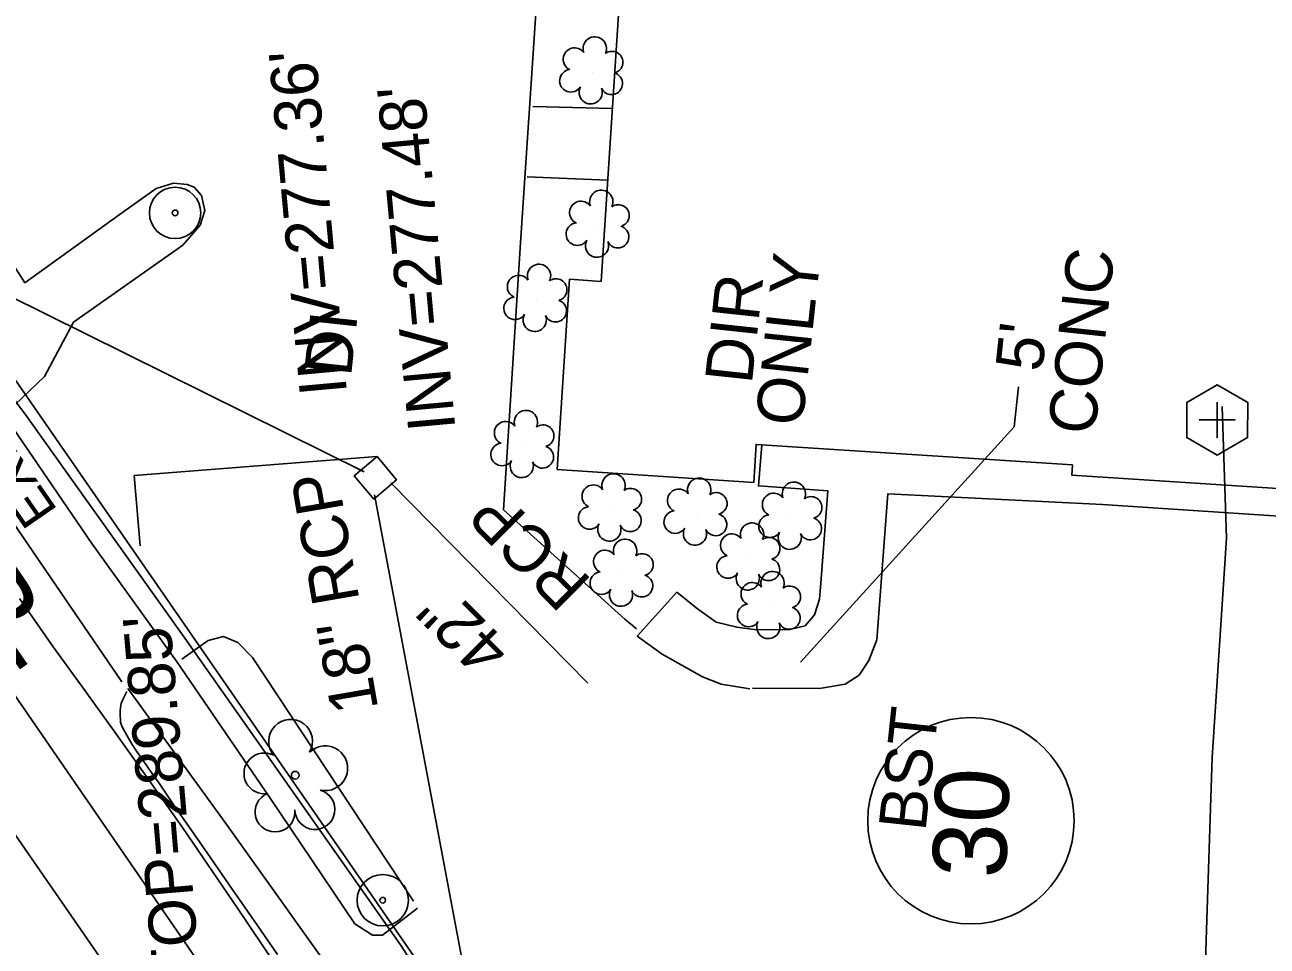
# Model space of a CAD drawing. Extents: x 2100323 to 2109811, y 740376 to 749755.
# Drawn here: x 2106116.8 to 2106222.1, y 742083.4 to 742161.6 of the extents above; entities that cross this region are included whole.
import ezdxf

# ---------------------------------------------------------------- set-up
doc = ezdxf.new("R2010")
doc.units = 0
for name, color, linetype in [('Exist Building', 7, 'Continuous'), ('Exist Horizontal Alignment', 7, 'Continuous'), ('Exist Horizontal Alignment Direction Label', 7, 'Continuous'), ('Exist Other Culture Area Outline', 7, 'Continuous'), ('Exist Other Culture Located Object CELL', 7, 'Continuous'), ('Exist Property Owner Number CELL', 7, 'Continuous'), ('Exist Right of Way Line', 7, 'Continuous'), ('Exist Right of Way Line Text', 7, 'Continuous'), ('Exist Roads Curbs', 7, 'Continuous'), ('Exist Roads Curbs Leader', 7, 'Continuous'), ('Exist Roads Curbs Text', 7, 'Continuous'), ('Exist Roads EOP', 7, 'Continuous'), ('Exist Roads EOP Other', 7, 'Continuous'), ('Exist Roads EOP Text', 7, 'Continuous'), ('Exist Structure Minor Drop Inlet', 7, 'Continuous'), ('Exist Structure Minor Drop Inlet Text', 7, 'Continuous'), ('Exist Structure Minor Drop Inlet Top Elevation', 7, 'Continuous'), ('Exist Structure Minor Pipes RCP 18 Inch', 7, 'Continuous'), ('Exist Structure Minor Pipes RCP 18 Inch Text', 7, 'Continuous'), ('Exist Structure Minor Pipes RCP 42 Inch', 7, 'Continuous'), ('Exist Structure Minor Pipes RCP 42 Inch Invert', 7, 'Continuous'), ('Exist Structure Minor Pipes RCP 42 Inch Text', 7, 'Continuous'), ('Exist Utilities Power UG Cable SUE LOS B', 7, 'Continuous'), ('Exist Utilities Sanitary Sewer Clean-Out CELL', 7, 'Continuous'), ('Exist Utilities Water UG Line SUE LOS B', 7, 'Continuous'), ('Exist Vegetation Shrub CELL', 7, 'Continuous'), ('Exist Vegetation Tree CELL', 7, 'Continuous')]:
    doc.layers.add(name, color=color, linetype=linetype)

msp = doc.modelspace()

# ---------------------------------------------------------------- linework, layer by layer
at = {"layer": 'Exist Building'}
msp.add_lwpolyline([(2106175.28, 742192.13), (2106277.12, 742185.49), (2106272.86, 742120.13), (2106236.17, 742122.52), (2106236.09, 742121.4), (2106205.53, 742123.39), (2106205.59, 742124.25), (2106178.78, 742125.99), (2106178.57, 742122.76), (2106161.91, 742123.85), (2106162.96, 742139.98), (2106165.63, 742139.81), (2106167.53, 742168.97), (2106173.75, 742168.57)], close=True, dxfattribs=at)
at = {"layer": 'Exist Horizontal Alignment'}
msp.add_line((2106054.84, 742181.2), (2106143.02, 742053.78), dxfattribs=at)
at = {"layer": 'Exist Other Culture Area Outline'}
for points in [[(2106159.84, 742154.63), (2106166.58, 742154.45)], [(2106159.37, 742148.68), (2106166.19, 742148.4)], [(2106179.25, 742125.96), (2106178.97, 742122.47), (2106184.85, 742122.06), (2106184.29, 742114.58), (2106184.14, 742112.86), (2106183.73, 742111.55), (2106182.93, 742110.61), (2106181.63, 742110.28), (2106178.81, 742110.27), (2106177.14, 742110.48), (2106175.4, 742110.92), (2106173.81, 742112.05), (2106172.06, 742113.45), (2106168.68, 742109.74)]]:
    msp.add_lwpolyline(points, dxfattribs=at)
at = {"layer": 'Exist Other Culture Located Object CELL'}
for centre, radius in [((2106129.52, 742145.61), 2.18), ((2106129.52, 742145.61), 0.24), ((2106147.12, 742087.34), 2.18), ((2106147.12, 742087.34), 0.24)]:
    msp.add_circle(centre, radius, dxfattribs=at)
at = {"layer": 'Exist Property Owner Number CELL'}
msp.add_circle((2106196.99, 742094.08), 8.75, dxfattribs=at)
at = {"layer": 'Exist Right of Way Line'}
msp.add_line((2106072.89, 742193.7), (2106167.26, 742057.34), dxfattribs=at)
at = {"layer": 'Exist Roads Curbs'}
for points in [[(2106115.27, 742128.73), (2106118.46, 742131.74), (2106120.91, 742136.34), (2106130.16, 742142.87), (2106131.63, 742144.57), (2106132.04, 742145.81), (2106131.77, 742147.09), (2106131.13, 742147.79), (2106130.54, 742148.03), (2106129.39, 742148.13), (2106127.92, 742147.67), (2106124.78, 742145.45), (2106116.78, 742139.69), (2106104.93, 742158.32), (2106098.66, 742167.57), (2106086.65, 742187.14), (2106103.71, 742199.34), (2106106.95, 742201.39), (2106108.74, 742203.54), (2106109.56, 742206.13), (2106111.04, 742221.25), (2106129.74, 742220.64)], [(2106173.76, 742168.73), (2106164.44, 742169.28), (2106162.67, 742168.75), (2106161.39, 742167.81), (2106160.63, 742166.25), (2106160.25, 742164.68), (2106158.8, 742143.06), (2106157.35, 742120.44), (2106167.66, 742111.17), (2106168.64, 742110.34)], [(2106178.46, 742105.31), (2106184.14, 742105.28), (2106186.32, 742105.67), (2106187.51, 742106.41), (2106188.32, 742107.67), (2106189, 742109.42), (2106189.95, 742121.8), (2106208.15, 742120.9), (2106225.67, 742119.73)], [(2106149.74, 742087.26), (2106136.09, 742107.91), (2106134.84, 742109.18), (2106133.62, 742109.7), (2106132.32, 742109.37), (2106130.08, 742107.79)], [(2106138.21, 742082.75), (2106136.25, 742085.57), (2106134.36, 742088.28), (2106132.54, 742090.91), (2106130.87, 742093.32), (2106129.42, 742095.41), (2106128.21, 742097.17), (2106127.29, 742098.49), (2106126.69, 742099.35), (2106126.26, 742099.97), (2106125.88, 742100.55), (2106125.56, 742101.08), (2106125.3, 742101.53), (2106125.11, 742101.88), (2106124.98, 742102.17), (2106124.9, 742102.44), (2106124.88, 742102.68), (2106124.87, 742102.91), (2106124.85, 742103.14), (2106124.85, 742103.39), (2106124.89, 742103.68), (2106124.96, 742104.03), (2106125.14, 742104.48), (2106125.42, 742105.04)]]:
    msp.add_lwpolyline(points, dxfattribs=at)
at = {"layer": 'Exist Roads Curbs Leader'}
msp.add_line((2106182.55, 742107.53), (2106200.65, 742127.48), dxfattribs=at)
at = {"layer": 'Exist Roads Curbs Text'}
msp.add_line((2106200.65, 742127.48), (2106201.02, 742130.88), dxfattribs=at)
at = {"layer": 'Exist Roads EOP'}
msp.add_lwpolyline([(2106141.31, 742077), (2106134.81, 742086.67), (2106130.14, 742093.52), (2106127.07, 742097.87), (2106124.36, 742101.66), (2106121.8, 742105.2), (2106119.18, 742108.83), (2106116.32, 742112.93)], dxfattribs=at)
at = {"layer": 'Exist Roads EOP Other'}
for points in [[(2106129.7, 742107.51), (2106122.46, 742117.59), (2106114.99, 742128.51)], [(2106124.99, 742105.87), (2106115.81, 742119.3), (2106111.38, 742125.84)], [(2106178.24, 742105.27), (2106175.82, 742105.67), (2106174.23, 742106.29), (2106170.8, 742108.2), (2106168.68, 742109.74)], [(2106150.07, 742086.67), (2106147.11, 742084.38), (2106146.26, 742084.37), (2106144.77, 742085.34), (2106137.53, 742096.07), (2106129.7, 742107.51)], [(2106160.22, 742050.69), (2106160.35, 742053.99), (2106157.64, 742058.56), (2106145.03, 742078.14), (2106133.55, 742094.25), (2106125.52, 742105.29)]]:
    msp.add_lwpolyline(points, dxfattribs=at)
at = {"layer": 'Exist Structure Minor Drop Inlet'}
msp.add_lwpolyline([(2106146.38, 742121.35), (2106148.3, 742122.99), (2106146.64, 742124.95), (2106144.71, 742123.31)], close=True, dxfattribs=at)
at = {"layer": 'Exist Structure Minor Drop Inlet Top Elevation'}
msp.add_lwpolyline([(2106146.63, 742124.95), (2106126.06, 742123.36), (2106126.57, 742117.38)], dxfattribs=at)
at = {"layer": 'Exist Structure Minor Pipes RCP 18 Inch'}
msp.add_line((2106159.08, 742054.6), (2106146.42, 742121.7), dxfattribs=at)
at = {"layer": 'Exist Structure Minor Pipes RCP 42 Inch'}
for points in [[(2106145.56, 742123.67), (2105839.61, 742275.37)], [(2106147.8, 742122.74), (2106164.5, 742105.73)]]:
    msp.add_lwpolyline(points, dxfattribs=at)
at = {"layer": 'Exist Utilities Power UG Cable SUE LOS B'}
msp.add_lwpolyline([(2106010.36, 742368.2), (2106013.46, 742338.23), (2106018.94, 742311.2), (2106024.74, 742287.35), (2106032.12, 742264.24), (2106035.52, 742257.9), (2106036.67, 742257.44), (2106037.11, 742258.34), (2106037.95, 742255.98), (2106043.38, 742242.96), (2106047.68, 742233.22), (2106053.34, 742223.68), (2106054.06, 742221.77), (2106057.06, 742215.6), (2106067.94, 742197.99), (2106079.06, 742181.91), (2106087.13, 742169.78), (2106095.91, 742157.39), (2106106.29, 742142.5), (2106116.81, 742128.56), (2106130.35, 742109.55), (2106148.63, 742083.57), (2106163.71, 742060.12)], dxfattribs=at)
at = {"layer": 'Exist Utilities Sanitary Sewer Clean-Out CELL'}
msp.add_line((2106217.86, 742128.06), (2106217.86, 742128.06), dxfattribs=at)
msp.add_lwpolyline([(2106215.29, 742129.55), (2106215.28, 742126.57), (2106217.86, 742125.08), (2106220.44, 742126.57), (2106220.45, 742129.55), (2106217.87, 742131.04)], close=True, dxfattribs=at)
msp.add_lwpolyline([(2106217.86, 742129.57), (2106217.86, 742126.55), (2106217.86, 742128.06), (2106219.38, 742128.06), (2106216.35, 742128.06)], dxfattribs=at)
at = {"layer": 'Exist Utilities Water UG Line SUE LOS B'}
for points in [[(2105978.93, 742338.78), (2105981.96, 742326.92), (2105991.6, 742298.33), (2106000.13, 742276.59), (2106016.76, 742248.36), (2106036.82, 742219.63), (2106142.31, 742066.41), (2106153.97, 742049.68)], [(2106198.51, 742013.9), (2106197.05, 742015.48), (2106197.88, 742021.79), (2106199.98, 742028.18), (2106200.9, 742029.79), (2106213.53, 742039.58), (2106215.22, 742048.99), (2106216.54, 742071.93), (2106217.44, 742099.43), (2106218.65, 742118.04), (2106218.28, 742129.21)]]:
    msp.add_lwpolyline(points, dxfattribs=at)
at = {"layer": 'Exist Vegetation Shrub CELL'}
for p, q in [((2106164.88, 742157.51), (2106164.88, 742157.51)), ((2106165.42, 742144.51), (2106165.42, 742144.51)), ((2106160.14, 742138.23), (2106160.14, 742138.23)), ((2106159.04, 742125.84), (2106159.04, 742125.84)), ((2106166.46, 742120.46), (2106166.46, 742120.46)), ((2106173.72, 742120.1), (2106173.72, 742120.1)), ((2106181.75, 742119.76), (2106181.75, 742119.76)), ((2106178.2, 742116.3), (2106178.2, 742116.3)), ((2106167.45, 742114.92), (2106167.45, 742114.92)), ((2106179.94, 742112.18), (2106179.94, 742112.18))]:
    msp.add_line(p, q, dxfattribs=at)
for centre, radius, start, end in [((2106165.1, 742159.55), 0.99, 334.8391, 200.4717), ((2106163.39, 742158.64), 0.968, 35.8908, 245.4216), ((2106166.55, 742158.38), 0.929, 284.4567, 126.0861), ((2106163.07, 742156.81), 0.955, 95.1099, 327.9534), ((2106166.51, 742156.58), 0.937, 204.9913, 73.4601), ((2106164.75, 742155.83), 0.984, 151.2797, 21.387), ((2106165.65, 742146.55), 0.99, 334.8391, 200.4717), ((2106163.93, 742145.64), 0.968, 35.8908, 245.4216), ((2106167.09, 742145.38), 0.929, 284.4567, 126.0861), ((2106163.62, 742143.81), 0.955, 95.1099, 327.9534), ((2106167.05, 742143.58), 0.937, 204.9913, 73.4601), ((2106165.29, 742142.83), 0.984, 151.2797, 21.387), ((2106160.37, 742140.27), 0.99, 334.8391, 200.4717), ((2106158.65, 742139.35), 0.968, 35.8908, 245.4216), ((2106161.81, 742139.1), 0.929, 284.4567, 126.0861), ((2106158.34, 742137.52), 0.955, 95.1099, 327.9534), ((2106161.77, 742137.3), 0.937, 204.9913, 73.4601), ((2106160.01, 742136.54), 0.984, 151.2797, 21.387), ((2106159.26, 742127.88), 0.99, 334.8391, 200.4717), ((2106157.55, 742126.96), 0.968, 35.8908, 245.4216), ((2106160.71, 742126.71), 0.929, 284.4567, 126.0861), ((2106157.24, 742125.13), 0.955, 95.1099, 327.9534), ((2106160.67, 742124.91), 0.937, 204.9913, 73.4601), ((2106158.91, 742124.15), 0.984, 151.2797, 21.387), ((2106166.69, 742122.5), 0.99, 334.8391, 200.4717), ((2106173.95, 742122.14), 0.99, 334.8391, 200.4717), ((2106164.98, 742121.58), 0.968, 35.8908, 245.4216), ((2106168.13, 742121.33), 0.929, 284.4567, 126.0861), ((2106172.23, 742121.23), 0.968, 35.8908, 245.4216), ((2106175.39, 742120.97), 0.929, 284.4567, 126.0861), ((2106181.98, 742121.8), 0.99, 334.8391, 200.4717), ((2106180.27, 742120.88), 0.968, 35.8908, 245.4216), ((2106183.43, 742120.63), 0.929, 284.4567, 126.0861), ((2106164.66, 742119.75), 0.955, 95.1099, 327.9534), ((2106168.1, 742119.53), 0.937, 204.9913, 73.4601), ((2106171.92, 742119.4), 0.955, 95.1099, 327.9534), ((2106175.35, 742119.18), 0.937, 204.9913, 73.4601), ((2106179.95, 742119.05), 0.955, 95.1099, 327.9534), ((2106166.33, 742118.77), 0.984, 151.2797, 21.387), ((2106173.59, 742118.42), 0.984, 151.2797, 21.387), ((2106178.43, 742118.34), 0.99, 334.8391, 200.4717), ((2106183.39, 742118.83), 0.937, 204.9913, 73.4601), ((2106167.67, 742116.96), 0.99, 334.8391, 200.4717), ((2106176.72, 742117.43), 0.968, 35.8908, 245.4216), ((2106179.87, 742117.17), 0.929, 284.4567, 126.0861), ((2106181.63, 742118.07), 0.984, 151.2797, 21.387), ((2106165.96, 742116.05), 0.968, 35.8908, 245.4216), ((2106169.12, 742115.79), 0.929, 284.4567, 126.0861), ((2106176.4, 742115.6), 0.955, 95.1099, 327.9534), ((2106179.84, 742115.37), 0.937, 204.9913, 73.4601), ((2106165.65, 742114.22), 0.955, 95.1099, 327.9534), ((2106169.08, 742113.99), 0.937, 204.9913, 73.4601), ((2106178.07, 742114.62), 0.984, 151.2797, 21.387), ((2106180.17, 742114.22), 0.99, 334.8391, 200.4717), ((2106167.32, 742113.24), 0.984, 151.2797, 21.387), ((2106178.46, 742113.31), 0.968, 35.8908, 245.4216), ((2106181.61, 742113.05), 0.929, 284.4567, 126.0861), ((2106178.14, 742111.48), 0.955, 95.1099, 327.9534), ((2106181.58, 742111.25), 0.937, 204.9913, 73.4601), ((2106179.81, 742110.5), 0.984, 151.2797, 21.387)]:
    msp.add_arc(centre, radius, start, end, dxfattribs=at)
at = {"layer": 'Exist Vegetation Tree CELL'}
msp.add_line((2106139.7, 742097.94), (2106139.7, 742097.94), dxfattribs=at)
msp.add_circle((2106139.7, 742097.94), 0.326, dxfattribs=at)
for centre, radius, start, end in [((2106139.31, 742100.81), 1.86, 330.1651, 219.7134), ((2106137.09, 742098.09), 1.73, 62.6636, 279.3457), ((2106142.25, 742098.53), 1.9, 257.1011, 134.1999), ((2106141.37, 742095.04), 1.7, 181.2822, 74.56), ((2106137.99, 742094.82), 1.69, 111.5671, 6.231)]:
    msp.add_arc(centre, radius, start, end, dxfattribs=at)

# ---------------------------------------------------------------- texts
at = {"layer": 'Exist Horizontal Alignment Direction Label'}
msp.add_text('-EY4RPB-', height=7, rotation=304.6866, dxfattribs=at).set_placement((2106090.13, 742140.76))
at = {"layer": 'Exist Property Owner Number CELL'}
msp.add_text('30', height=6.25, rotation=87.7944, dxfattribs=at).set_placement((2106199.93, 742089.14))
at = {"layer": 'Exist Right of Way Line Text'}
msp.add_text('EXIST R/W', height=3.2, rotation=124.6866, dxfattribs=at).set_placement((2106119.61, 742120.39))
at = {"layer": 'Exist Roads Curbs Text'}
for s, p in [('CONC', (2106207.49, 742126.71)), ("5'", (2106203.03, 742132.07))]:
    msp.add_text(s, height=4, rotation=83.8864, dxfattribs=at).set_placement(p)
at = {"layer": 'Exist Roads EOP Text'}
msp.add_text('BST', height=4, rotation=83.8864, dxfattribs=at).set_placement((2106193.13, 742093.11))
at = {"layer": 'Exist Structure Minor Drop Inlet Text'}
msp.add_text('DI', height=4, rotation=83.8864, dxfattribs=at).set_placement((2106144.43, 742131.67))
at = {"layer": 'Exist Structure Minor Drop Inlet Top Elevation'}
msp.add_text("TOP=289.85'", height=4, rotation=94.8414, dxfattribs=at).set_placement((2106131.71, 742080.28))
at = {"layer": 'Exist Structure Minor Pipes RCP 18 Inch Text'}
msp.add_text('18" RCP', height=4, rotation=99.788, dxfattribs=at).set_placement((2106146.75, 742103.56))
at = {"layer": 'Exist Structure Minor Pipes RCP 42 Inch Invert'}
for s, p in [("INV=277.36'", (2106144.1, 742130.31)), ("INV=277.48'", (2106153.29, 742127.27))]:
    msp.add_text(s, height=4, rotation=95.2266, dxfattribs=at).set_placement(p)
at = {"layer": 'Exist Structure Minor Pipes RCP 42 Inch Text'}
for s, rotation, p in [('ONLY', 83.8864, (2106182.69, 742127.44)), ('DIR', 83.8864, (2106178.41, 742131.03)), ('RCP', 135.0632, (2106164.96, 742114.42)), ('42"', 135.0632, (2106158.15, 742108.77))]:
    msp.add_text(s, height=4, rotation=rotation, dxfattribs=at).set_placement(p)

doc.saveas('drawing.dxf')
